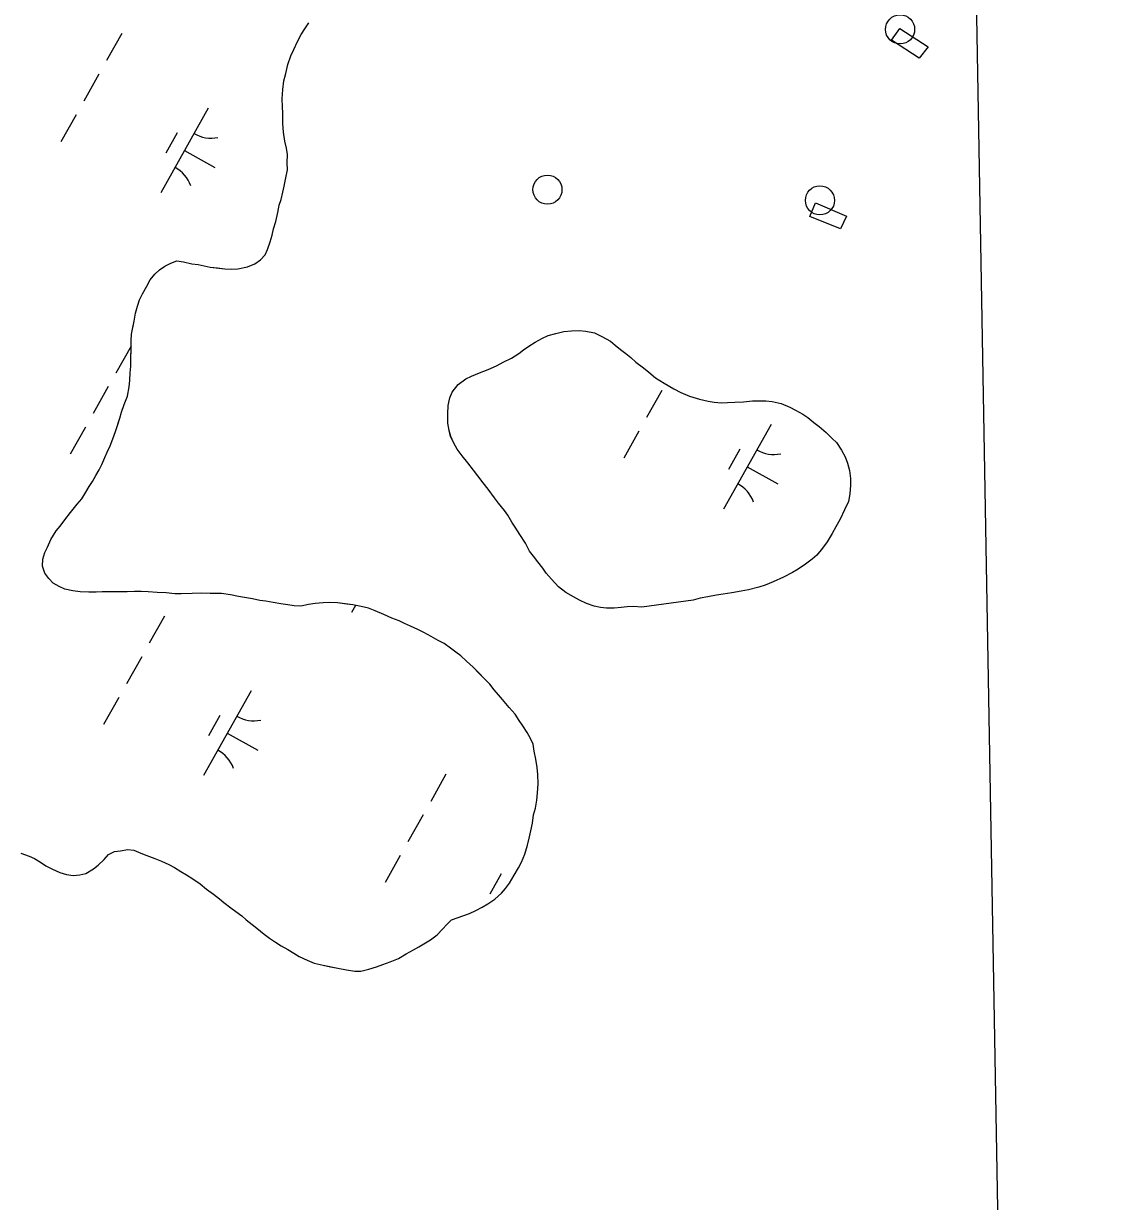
# Model space of a CAD drawing. Extents: x 3913936 to 3933962, y 195330 to 217741.
# Drawn here: x 3929975 to 3930531, y 209559 to 210166 of the extents above; entities that cross this region are included whole.
import ezdxf

# ---------------------------------------------------------------- set-up
doc = ezdxf.new("R2010")
doc.units = 0
for name, color, linetype in [('V-BLDG-OTLN', 7, 'Continuous'), ('V-DOMW-TANK', 7, 'Continuous'), ('V-GRID-MAJR', 7, 'Continuous'), ('V-TOPO-SHOR', 7, 'Continuous'), ('V-UTIL-IDEN', 7, 'Continuous'), ('V-WETL-SWMP', 7, 'Continuous')]:
    doc.layers.add(name, color=color, linetype=linetype)

msp = doc.modelspace()

# ---------------------------------------------------------------- linework, layer by layer
at = {"layer": 'V-BLDG-OTLN'}
for points in [[(3930426.9, 210163.93), (3930441.55, 210154.45), (3930436.83, 210148.49), (3930422.57, 210157.77)], [(3930383.42, 210073.98), (3930399.45, 210067.11), (3930396.37, 210060.55), (3930380.53, 210067.03)]]:
    msp.add_lwpolyline(points, close=True, dxfattribs=at)
at = {"layer": 'V-DOMW-TANK'}
for centre in [(3930427, 210163.41), (3930245.28, 210080.81), (3930385.7, 210075.31)]:
    msp.add_circle(centre, 7.5, dxfattribs=at)
at = {"layer": 'V-GRID-MAJR'}
msp.add_line((3930530.76, 206551.74), (3930437.16, 211826.22), dxfattribs=at)
at = {"layer": 'V-TOPO-SHOR'}
for points in [[(3930111.22, 210094.65), (3930111.27, 210099), (3930110.91, 210102.17), (3930109.96, 210105.73), (3930109.22, 210110.49), (3930108.87, 210114.84), (3930108.93, 210120.17), (3930108.77, 210123.53), (3930108.62, 210127.69), (3930108.87, 210132.43), (3930109.51, 210136.96), (3930110.54, 210140.71), (3930111.58, 210145.24), (3930113.01, 210149.77), (3930114.63, 210153.11), (3930116.45, 210157.24), (3930118.47, 210160.78), (3930120.28, 210163.72), (3930122.29, 210166.86)], [(3930089.19, 209870.59), (3930086.03, 209871.21), (3930081.89, 209872.05), (3930077.35, 209872.69), (3930071.43, 209872.76), (3930067.28, 209872.8), (3930062.14, 209872.66), (3930056.6, 209872.53), (3930053.24, 209872.57), (3930048.9, 209873.01), (3930044.16, 209873.26), (3930039.62, 209873.51), (3930035.86, 209873.74), (3930032.5, 209873.78), (3930028.75, 209873.63), (3930024.2, 209873.48), (3930019.66, 209873.53), (3930015.9, 209873.57), (3930012.74, 209873.41), (3930008.98, 209873.45), (3930004.44, 209873.5), (3930000.69, 209874.13), (3929996.55, 209874.97), (3929993.6, 209876.38), (3929990.65, 209878), (3929988.31, 209880.39), (3929986.36, 209883.18), (3929985.02, 209886.75), (3929985.25, 209890.31), (3929986.28, 209893.86), (3929987.7, 209896.61), (3929989.32, 209900.54), (3929992.14, 209905.05), (3929994.14, 209907.41), (3929996.55, 209910.74), (3929999.55, 209914.46), (3930002.96, 209918.77), (3930005.36, 209921.51), (3930007.38, 209924.85), (3930009.19, 209927.79), (3930010.8, 209930.34), (3930012.61, 209933.49), (3930014.22, 209936.43), (3930015.64, 209939.18), (3930017.25, 209942.72), (3930018.47, 209945.48), (3930019.89, 209948.82), (3930021.92, 209953.74), (3930022.94, 209956.69), (3930023.97, 209959.84), (3930024.99, 209962.99), (3930025.81, 209966.15), (3930027.24, 209970.08), (3930028.87, 209974.41), (3930029.71, 209979.15), (3930030.14, 209982.5), (3930030.19, 209986.45), (3930030.62, 209989.81), (3930030.66, 209993.76), (3930030.71, 209998.31), (3930030.77, 210003.05), (3930031, 210006.41), (3930031.63, 210009.76), (3930032.26, 210013.11), (3930033.1, 210017.25), (3930034.12, 210020.8), (3930035.15, 210023.95), (3930036.56, 210027.1), (3930038.78, 210031.02), (3930040.6, 210034.36), (3930043, 210037.3), (3930045.4, 210039.45), (3930048.18, 210041.39), (3930051.17, 210042.94), (3930054.34, 210044.09), (3930057.7, 210043.66), (3930062.03, 210042.62), (3930065.39, 210042.19), (3930068.34, 210041.57), (3930071.5, 210040.94), (3930075.25, 210040.51), (3930079, 210040.07), (3930082.55, 210039.83), (3930085.72, 210039.99), (3930090.67, 210041.12), (3930094.44, 210042.66), (3930097.43, 210044.61), (3930099.83, 210047.15), (3930101.04, 210049.9), (3930102.47, 210053.84), (3930103.5, 210057.39), (3930104.12, 210060.54), (3930105.35, 210064.48), (3930106.39, 210069.02), (3930107.02, 210072.76), (3930108.05, 210075.72), (3930108.88, 210079.46), (3930109.7, 210082.61), (3930110.54, 210086.95), (3930111.38, 210091.1), (3930111.22, 210094.65)], [(3930294.01, 209865.67), (3930289.64, 209866.01), (3930286.29, 209865.9), (3930283.23, 209865.5), (3930279.59, 209865.1), (3930275.66, 209865.15), (3930272.61, 209865.47), (3930269.42, 209866.24), (3930265.36, 209867.59), (3930261.73, 209869.23), (3930258.7, 209871.01), (3930254.79, 209873.24), (3930251.04, 209876.19), (3930247.3, 209880.01), (3930244.57, 209883.24), (3930242.85, 209885.74), (3930240.41, 209888.97), (3930238.12, 209891.9), (3930236.11, 209894.55), (3930233.97, 209898.64), (3930231.11, 209903.04), (3930228.67, 209906.85), (3930226.96, 209909.49), (3930224.81, 209913.01), (3930223.09, 209915.5), (3930220.08, 209919.17), (3930218.07, 209921.96), (3930214.77, 209926.51), (3930212.19, 209929.74), (3930209.46, 209933.26), (3930207.17, 209936.34), (3930204.3, 209940.01), (3930201.28, 209943.69), (3930198.84, 209947.06), (3930197.13, 209950.14), (3930195.43, 209953.65), (3930194.73, 209956.71), (3930194.04, 209960.5), (3930193.95, 209965.31), (3930194.14, 209969.52), (3930195.06, 209973.59), (3930196.11, 209976.49), (3930199.21, 209980.39), (3930203.32, 209983.25), (3930206.24, 209984.67), (3930210.34, 209986.38), (3930214.72, 209988.07), (3930218.97, 209990.07), (3930222.48, 209991.92), (3930226.72, 209994.05), (3930230.53, 209996.34), (3930233.03, 209998.35), (3930235.67, 210000.21), (3930239.04, 210002.22), (3930242.7, 210004.36), (3930245.62, 210005.64), (3930249.57, 210006.61), (3930253.8, 210007.73), (3930257.73, 210007.98), (3930261.81, 210008.22), (3930265.01, 210007.9), (3930269.51, 210006.97), (3930273.27, 210005.18), (3930277.76, 210002.66), (3930280.21, 210000.74), (3930282.95, 209998.38), (3930285.69, 209996.32), (3930288.29, 209994.25), (3930290.88, 209991.89), (3930294.78, 209988.94), (3930297.52, 209986.73), (3930300.98, 209983.92), (3930305.47, 209981.11), (3930310.38, 209978.14), (3930314, 209976.36), (3930318.49, 209974.41), (3930323.71, 209972.76), (3930328.07, 209971.84), (3930331.26, 209971.22), (3930334.9, 209971.03), (3930338.1, 209971.14), (3930341.89, 209971.25), (3930346.26, 209971.49), (3930350.92, 209972.02), (3930353.98, 209971.99), (3930357.76, 209971.94), (3930361.1, 209971.62), (3930365.75, 209970.55), (3930370.24, 209968.75), (3930373.14, 209967.26), (3930376.89, 209965.04), (3930379.5, 209963.41), (3930382.53, 209960.9), (3930385.27, 209958.69), (3930388.87, 209955.74), (3930392.04, 209952.65), (3930394.2, 209950.44), (3930396.78, 209946.63), (3930398.78, 209943.11), (3930399.91, 209939.9), (3930400.88, 209936.1)], [(3930400.88, 209936.1), (3930401.42, 209932.02), (3930401.38, 209928.53), (3930401.19, 209924.02), (3930400.42, 209920.1), (3930398.33, 209915.9), (3930396.09, 209910.98), (3930393.87, 209907.07), (3930392.08, 209903.6), (3930389.42, 209899.26), (3930387.05, 209896.09), (3930384.1, 209892.48), (3930381.75, 209890.47), (3930378.23, 209887.74), (3930374.42, 209885.31), (3930371.49, 209883.6), (3930366.95, 209881.17), (3930361.68, 209878.75), (3930357.44, 209877.05), (3930354.23, 209875.93), (3930348.97, 209874.53), (3930345.04, 209873.85), (3930340.23, 209873.02), (3930335.85, 209872.34), (3930332.35, 209871.8), (3930327.98, 209870.98), (3930324.04, 209870.29), (3930320.39, 209869.31), (3930294.01, 209865.67)], [(3930102.08, 209695.15), (3930105.22, 209692.94), (3930108.16, 209691.13), (3930111.5, 209689.31), (3930114.64, 209687.3), (3930117.39, 209685.69), (3930121.52, 209683.67), (3930125.06, 209682.25), (3930129.79, 209681.21), (3930133.54, 209680.38), (3930137.28, 209679.55), (3930141.82, 209678.71), (3930145.96, 209678.07), (3930149.13, 209678.03), (3930153.29, 209679.17), (3930157.25, 209680.31), (3930160.43, 209681.46), (3930164.2, 209682.81), (3930168.56, 209684.54), (3930172.54, 209687.06), (3930176.32, 209689), (3930179.1, 209690.55), (3930182.49, 209692.68), (3930185.07, 209694.24), (3930188.46, 209696.77), (3930191.26, 209699.7), (3930193.46, 209702.05), (3930195.86, 209704.59), (3930205.18, 209707.85), (3930208.36, 209709.4), (3930211.74, 209711.14), (3930214.53, 209712.69), (3930218.11, 209715.22), (3930221.7, 209718.34), (3930223.71, 209720.69), (3930225.71, 209723.43), (3930228.13, 209727.56), (3930230.34, 209731.29), (3930231.96, 209734.24), (3930233.58, 209738.37), (3930235.02, 209743.09), (3930236.05, 209747.23), (3930236.68, 209750.39), (3930237.51, 209754.33), (3930238.15, 209758.67), (3930239.18, 209762.02), (3930239.82, 209766.16), (3930240.25, 209769.91), (3930240.5, 209774.65), (3930240.36, 209779.4), (3930240, 209782.96), (3930239.26, 209787.32), (3930238.52, 209791.47), (3930237.96, 209795.04), (3930236.61, 209798.02), (3930234.87, 209801), (3930232.53, 209804.58), (3930230.78, 209807.17), (3930228.65, 209810.56), (3930225.52, 209813.95), (3930222.21, 209818.14), (3930220.06, 209820.53), (3930217.91, 209823.12), (3930215.57, 209825.92), (3930212.06, 209829.51), (3930209.91, 209831.71), (3930206.98, 209834.71), (3930203.65, 209837.9), (3930200.71, 209840.51), (3930198.17, 209842.51), (3930195.42, 209844.52), (3930192.09, 209846.93), (3930188.95, 209848.54), (3930185.41, 209850.56), (3930181.68, 209852.57), (3930178.53, 209854.19), (3930174.8, 209855.81), (3930171.65, 209857.23), (3930168.9, 209858.65), (3930165.16, 209860.07), (3930161.03, 209861.89), (3930156.5, 209863.72), (3930153.16, 209865.14), (3930149.22, 209865.97), (3930145.08, 209866.81), (3930141.92, 209867.24), (3930137.18, 209867.89), (3930132.84, 209868.13), (3930129.67, 209867.97), (3930125.52, 209867.62), (3930122.15, 209867.06), (3930118.19, 209866.12), (3930114.83, 209866.35), (3930111.48, 209866.79), (3930107.93, 209867.42), (3930103.98, 209868.05), (3930100.24, 209868.69), (3930097.08, 209869.12), (3930093.33, 209869.95), (3930089.19, 209870.59)], [(3929973.91, 209738.85), (3929978.24, 209737.42), (3929980.99, 209736.21), (3929984.13, 209734.2), (3929986.88, 209732.39), (3929990.22, 209730.57), (3929993.96, 209728.95), (3929997.5, 209727.92), (3930000.85, 209727.29), (3930004.41, 209727.65), (3930007.39, 209728.41), (3930011.37, 209730.73), (3930013.76, 209732.68), (3930016.95, 209735.61), (3930019.16, 209738.16), (3930022.14, 209739.71), (3930025.3, 209740.07), (3930028.87, 209740.82), (3930032.22, 209740.39), (3930035.77, 209738.96), (3930038.91, 209737.74), (3930043.05, 209736.12), (3930046.39, 209734.7), (3930050.12, 209733.07), (3930053.07, 209731.46), (3930056.41, 209729.45), (3930059.36, 209727.64), (3930062.5, 209725.62), (3930066.42, 209723.01), (3930069.55, 209720.41), (3930073.28, 209717.8), (3930076.22, 209715.4), (3930078.57, 209713.39), (3930082.1, 209710.79), (3930084.64, 209708.78), (3930087.78, 209706.57), (3930090.13, 209704.57), (3930093.07, 209702.17), (3930095.61, 209700.16), (3930099.34, 209697.16), (3930102.08, 209695.15)]]:
    msp.add_lwpolyline(points, dxfattribs=at)
at = {"layer": 'V-WETL-SWMP'}
for p, q in [((3930025.95, 210161.28), (3930018.11, 210147.34)), ((3930014.19, 210140.36), (3930006.35, 210126.41)), ((3930070.52, 210122.8), (3930046.02, 210079.21)), ((3930002.43, 210119.44), (3929994.59, 210105.49)), ((3930054.49, 210110.02), (3930048.61, 210099.56)), ((3930058.27, 210101.01), (3930073.96, 210092.18)), ((3930030.73, 210000.24), (3930022.91, 209986.32)), ((3930018.99, 209979.35), (3930011.15, 209965.4)), ((3930304.18, 209977.34), (3930296.34, 209963.4)), ((3930007.23, 209958.43), (3929999.39, 209944.48)), ((3930360.52, 209959.78), (3930336.02, 209916.19)), ((3930292.42, 209956.42), (3930284.58, 209942.47)), ((3930344.48, 209947), (3930338.6, 209936.54)), ((3930348.27, 209937.99), (3930363.96, 209929.17)), ((3930146.4, 209866.54), (3930144.39, 209862.97)), ((3930047.97, 209861.01), (3930040.13, 209847.07)), ((3930036.21, 209840.09), (3930028.37, 209826.15)), ((3930024.45, 209819.17), (3930016.61, 209805.23)), ((3930092.55, 209822.53), (3930068.05, 209778.94)), ((3930076.51, 209809.75), (3930070.63, 209799.29)), ((3930080.3, 209800.74), (3930095.99, 209791.92)), ((3930192.97, 209779.51), (3930185.13, 209765.56)), ((3930181.21, 209758.58), (3930173.37, 209744.64)), ((3930169.45, 209737.66), (3930161.61, 209723.72)), ((3930221.51, 209728.24), (3930215.63, 209717.78))]:
    msp.add_line(p, q, dxfattribs=at)
for points in [[(3930027.24, 209970.08), (3930028.87, 209974.41), (3930029.71, 209979.15), (3930030.14, 209982.5), (3930030.19, 209986.45), (3930030.62, 209989.81), (3930030.77, 210003.05), (3930031, 210006.41), (3930032.26, 210013.11), (3930033.1, 210017.25), (3930034.12, 210020.8), (3930035.15, 210023.95), (3930036.56, 210027.1), (3930038.78, 210031.02), (3930040.6, 210034.36), (3930043, 210037.3), (3930045.4, 210039.45), (3930048.18, 210041.39), (3930051.17, 210042.94), (3930054.34, 210044.09), (3930057.69, 210043.66), (3930062.03, 210042.62), (3930065.39, 210042.19), (3930068.34, 210041.57), (3930071.5, 210040.94), (3930079, 210040.07), (3930082.55, 210039.83), (3930085.72, 210039.99), (3930090.67, 210041.12), (3930094.44, 210042.66), (3930097.43, 210044.61), (3930099.83, 210047.15), (3930101.04, 210049.9), (3930102.47, 210053.84), (3930103.5, 210057.39), (3930104.12, 210060.54), (3930105.35, 210064.48), (3930106.39, 210069.02), (3930107.03, 210072.76), (3930108.05, 210075.72), (3930108.88, 210079.46), (3930109.7, 210082.61), (3930110.54, 210086.95), (3930111.38, 210091.09), (3930111.22, 210094.65), (3930111.27, 210099), (3930110.91, 210102.17), (3930109.96, 210105.73), (3930109.22, 210110.49), (3930108.87, 210114.84), (3930108.93, 210120.17), (3930108.77, 210123.53), (3930108.62, 210127.69), (3930108.87, 210132.43), (3930109.51, 210136.96), (3930110.54, 210140.71), (3930111.58, 210145.24), (3930113.01, 210149.77), (3930114.63, 210153.11), (3930116.45, 210157.24), (3930118.47, 210160.78), (3930120.28, 210163.72), (3930122.29, 210166.86)], [(3930400.88, 209936.1), (3930401.42, 209932.02), (3930401.38, 209928.53), (3930401.19, 209924.02), (3930400.42, 209920.1), (3930398.33, 209915.9), (3930396.09, 209910.98), (3930393.87, 209907.07), (3930392.08, 209903.6), (3930389.42, 209899.26), (3930387.05, 209896.09), (3930384.1, 209892.48), (3930381.75, 209890.47), (3930378.23, 209887.74), (3930374.42, 209885.31), (3930371.49, 209883.6), (3930366.95, 209881.17), (3930361.68, 209878.76), (3930357.44, 209877.05), (3930354.23, 209875.93), (3930348.97, 209874.53), (3930345.04, 209873.84), (3930340.22, 209873.02), (3930335.85, 209872.34), (3930332.35, 209871.8), (3930327.98, 209870.98), (3930324.04, 209870.29), (3930320.39, 209869.31), (3930294.01, 209865.67), (3930289.64, 209866.01), (3930286.29, 209865.9), (3930283.23, 209865.5), (3930279.59, 209865.1), (3930275.66, 209865.15), (3930272.61, 209865.47), (3930269.42, 209866.24), (3930265.36, 209867.59), (3930261.73, 209869.23), (3930258.7, 209871.01), (3930254.79, 209873.24), (3930251.04, 209876.19), (3930247.3, 209880.01), (3930244.57, 209883.25), (3930242.85, 209885.74), (3930240.41, 209888.97), (3930238.12, 209891.9), (3930236.11, 209894.55), (3930233.97, 209898.64), (3930231.11, 209903.04), (3930228.68, 209906.85), (3930226.96, 209909.49), (3930224.81, 209913.01), (3930223.09, 209915.5), (3930220.08, 209919.17), (3930218.07, 209921.96), (3930214.77, 209926.51), (3930212.19, 209929.74), (3930209.46, 209933.26), (3930207.17, 209936.34), (3930204.3, 209940.01), (3930201.28, 209943.69), (3930198.84, 209947.06), (3930197.13, 209950.14), (3930195.42, 209953.65), (3930194.73, 209956.71), (3930194.04, 209960.5), (3930193.95, 209965.31), (3930194.14, 209969.52), (3930195.06, 209973.59), (3930196.11, 209976.49), (3930199.21, 209980.39), (3930203.32, 209983.25), (3930206.24, 209984.67), (3930210.34, 209986.38), (3930214.72, 209988.07), (3930218.97, 209990.07), (3930222.48, 209991.92), (3930226.72, 209994.05), (3930230.53, 209996.34), (3930233.03, 209998.35), (3930235.67, 210000.21), (3930239.04, 210002.21), (3930242.7, 210004.36), (3930245.63, 210005.64), (3930249.57, 210006.61), (3930253.8, 210007.73), (3930257.73, 210007.98), (3930261.81, 210008.22), (3930265.01, 210007.9), (3930269.51, 210006.97), (3930273.27, 210005.19), (3930277.76, 210002.66), (3930280.21, 210000.74), (3930282.95, 209998.38), (3930285.69, 209996.32), (3930288.29, 209994.25), (3930290.88, 209991.89), (3930294.78, 209988.94), (3930297.52, 209986.73), (3930300.98, 209983.92), (3930305.46, 209981.11)], [(3930305.46, 209981.11), (3930310.38, 209978.14), (3930314, 209976.36), (3930318.49, 209974.42), (3930323.71, 209972.76), (3930328.07, 209971.84), (3930331.26, 209971.22), (3930334.9, 209971.03), (3930338.1, 209971.14), (3930341.89, 209971.25), (3930346.26, 209971.49), (3930350.92, 209972.02), (3930353.98, 209971.99), (3930357.76, 209971.95), (3930361.1, 209971.62), (3930365.75, 209970.55), (3930370.24, 209968.75), (3930373.14, 209967.26), (3930376.9, 209965.04), (3930379.5, 209963.41), (3930382.53, 209960.9), (3930385.27, 209958.69), (3930388.87, 209955.74), (3930392.04, 209952.65), (3930394.2, 209950.44), (3930396.78, 209946.63), (3930398.78, 209943.11), (3930399.91, 209939.9), (3930400.88, 209936.1)], [(3930238.15, 209758.67), (3930239.18, 209762.02), (3930239.82, 209766.16), (3930240.25, 209769.91), (3930240.5, 209774.65), (3930240.36, 209779.4), (3930240, 209782.96), (3930239.26, 209787.32), (3930238.52, 209791.48), (3930237.96, 209795.04), (3930236.61, 209798.02), (3930234.87, 209801), (3930232.53, 209804.58), (3930230.78, 209807.17), (3930228.65, 209810.55), (3930225.52, 209813.95), (3930222.21, 209818.14), (3930220.06, 209820.53), (3930217.92, 209823.12), (3930215.57, 209825.92), (3930206.98, 209834.71), (3930203.65, 209837.9), (3930200.71, 209840.51), (3930198.17, 209842.51), (3930195.42, 209844.52), (3930192.09, 209846.93), (3930188.95, 209848.54), (3930185.41, 209850.56), (3930181.68, 209852.57), (3930178.53, 209854.19), (3930174.8, 209855.81), (3930171.65, 209857.23), (3930168.9, 209858.64), (3930165.16, 209860.07), (3930161.03, 209861.89), (3930156.5, 209863.72), (3930153.16, 209865.14), (3930149.22, 209865.98), (3930145.08, 209866.81), (3930137.18, 209867.89), (3930132.84, 209868.13), (3930129.67, 209867.97), (3930125.52, 209867.62), (3930122.15, 209867.06), (3930118.19, 209866.12), (3930114.83, 209866.35), (3930111.48, 209866.79), (3930107.93, 209867.42), (3930103.98, 209868.05), (3930100.23, 209868.69), (3930097.08, 209869.12), (3930093.33, 209869.95), (3930089.19, 209870.59), (3930086.03, 209871.22), (3930081.89, 209872.05), (3930077.35, 209872.69), (3930067.28, 209872.8), (3930062.14, 209872.66), (3930056.6, 209872.53), (3930053.24, 209872.57), (3930048.9, 209873.01), (3930044.16, 209873.26), (3930039.62, 209873.51), (3930035.86, 209873.74), (3930032.5, 209873.78), (3930028.75, 209873.62), (3930024.2, 209873.48), (3930015.9, 209873.57), (3930012.74, 209873.41), (3930004.44, 209873.5), (3930000.69, 209874.13), (3929996.55, 209874.97), (3929993.6, 209876.38), (3929990.65, 209878), (3929988.31, 209880.39), (3929986.36, 209883.18), (3929985.02, 209886.75), (3929985.26, 209890.31), (3929986.28, 209893.86), (3929987.7, 209896.61), (3929989.32, 209900.54), (3929992.14, 209905.05), (3929994.14, 209907.4), (3929996.55, 209910.74), (3929999.55, 209914.46), (3930002.96, 209918.77), (3930005.36, 209921.51), (3930007.38, 209924.85), (3930009.19, 209927.79), (3930010.79, 209930.34), (3930012.61, 209933.49), (3930014.22, 209936.43), (3930015.64, 209939.18), (3930017.26, 209942.72), (3930018.47, 209945.48), (3930019.89, 209948.82), (3930021.92, 209953.74), (3930022.94, 209956.69), (3930024.99, 209962.99), (3930025.81, 209966.15), (3930027.24, 209970.08)], [(3929973.91, 209738.85), (3929978.24, 209737.42), (3929980.99, 209736.21), (3929984.13, 209734.2), (3929986.88, 209732.39), (3929990.22, 209730.57), (3929993.96, 209728.95), (3929997.5, 209727.92), (3930000.85, 209727.29), (3930004.42, 209727.65), (3930007.39, 209728.41), (3930011.37, 209730.73), (3930013.76, 209732.68), (3930016.95, 209735.61), (3930019.16, 209738.16), (3930022.14, 209739.71), (3930025.3, 209740.07), (3930028.87, 209740.82), (3930032.22, 209740.39), (3930035.76, 209738.96), (3930038.91, 209737.74), (3930043.04, 209736.12), (3930046.39, 209734.7), (3930050.13, 209733.07), (3930053.07, 209731.46), (3930056.41, 209729.45), (3930059.35, 209727.64), (3930062.5, 209725.62), (3930066.42, 209723.01), (3930069.55, 209720.41), (3930073.28, 209717.8), (3930076.22, 209715.4), (3930078.57, 209713.39), (3930082.09, 209710.79), (3930084.64, 209708.78), (3930087.78, 209706.57), (3930090.13, 209704.57), (3930093.07, 209702.17), (3930095.61, 209700.16), (3930099.34, 209697.16), (3930102.08, 209695.15), (3930105.22, 209692.94), (3930108.16, 209691.13), (3930111.5, 209689.32), (3930114.64, 209687.3), (3930117.39, 209685.69), (3930121.52, 209683.67), (3930125.06, 209682.25), (3930129.79, 209681.21), (3930137.28, 209679.55), (3930141.82, 209678.71), (3930145.96, 209678.07), (3930149.12, 209678.03), (3930153.29, 209679.17), (3930157.25, 209680.31), (3930160.43, 209681.46), (3930164.2, 209682.81), (3930168.56, 209684.54), (3930172.54, 209687.06), (3930176.32, 209689), (3930179.1, 209690.55), (3930182.49, 209692.68), (3930185.07, 209694.24), (3930188.46, 209696.77), (3930191.26, 209699.7), (3930193.46, 209702.05), (3930195.86, 209704.59), (3930205.18, 209707.85), (3930208.36, 209709.4), (3930211.74, 209711.14), (3930214.53, 209712.69), (3930218.11, 209715.22), (3930221.7, 209718.34), (3930223.71, 209720.69), (3930225.71, 209723.43), (3930228.13, 209727.56), (3930230.34, 209731.29), (3930231.96, 209734.24), (3930233.58, 209738.37), (3930235.02, 209743.09), (3930236.05, 209747.23), (3930236.68, 209750.39), (3930237.51, 209754.33), (3930238.15, 209758.67)]]:
    msp.add_lwpolyline(points, dxfattribs=at)
for centre, start, end in [((3930072.02, 210124.97), 239.88608, 281.42974), ((3930044.95, 210076.81), 19.88608, 61.42973), ((3930362.01, 209961.95), 239.88608, 281.42974), ((3930334.94, 209913.79), 19.88608, 61.42973), ((3930094.04, 209824.7), 239.88608, 281.42974), ((3930066.97, 209776.54), 19.88608, 61.42973)]:
    msp.add_arc(centre, 17.62, start, end, dxfattribs=at)

# ---------------------------------------------------------------- texts
at = {"layer": 'V-UTIL-IDEN'}
msp.add_text('SHELL OIL CO. 12" PIPELINE', height=41.9999, rotation=232.63509, dxfattribs=at).set_placement((3930250.21, 210703.7))

doc.saveas('drawing.dxf')
